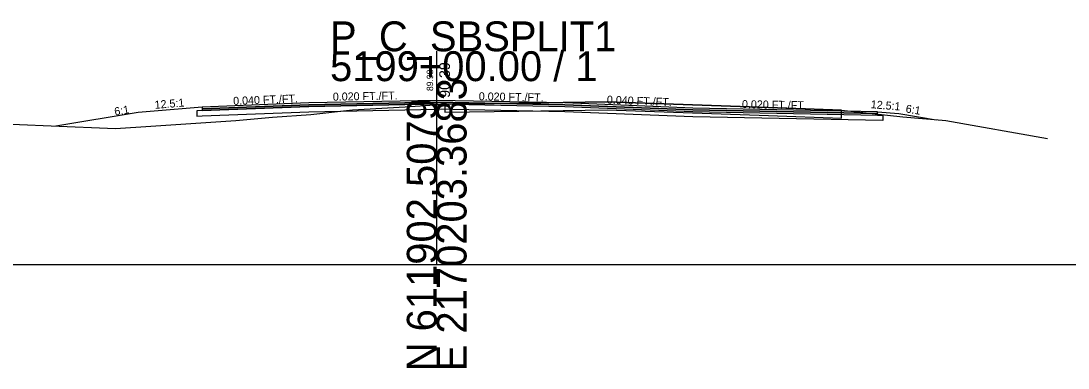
# Model space of a CAD drawing. Extents: x -26 to 1303, y -3010 to 12023.
# Drawn here: x 1111 to 1209.2, y 1490.3 to 1522.8 of the extents above; entities that cross this region are included whole.
import ezdxf

# ---------------------------------------------------------------- set-up
doc = ezdxf.new("R2010")
doc.units = 0
for name, color, linetype in [('RD_GPK_XS_Cell', 7, 'Continuous'), ('RD_XS_Base', 7, 'Continuous'), ('RD_XS_ExGround', 7, 'Continuous'), ('RD_XS_ExPaveRet', 7, 'Continuous'), ('RD_XS_Greenside', 7, 'Continuous'), ('RD_XS_Pave', 7, 'Continuous'), ('RD_XS_PaveOvlay_CP', 7, 'Continuous'), ('RD_XS_TieSlope', 7, 'Continuous'), ('RD_XS_TX_Elev_EX', 7, 'Continuous'), ('RD_XS_TX_Elev_PR', 7, 'Continuous'), ('RD_XS_TX_ShdSlope', 7, 'Continuous'), ('RD_XS_TX_Slope', 7, 'Continuous')]:
    doc.layers.add(name, color=color, linetype=linetype)

msp = doc.modelspace()

# ---------------------------------------------------------------- linework, layer by layer
at = {"layer": 'RD_GPK_XS_Cell'}
for p, q in [((1150, 1500), (1150, 1520)), ((1000, 1500), (1150, 1500)), ((1150, 1500), (1300, 1500))]:
    msp.add_line(p, q, dxfattribs=at)
at = {"layer": 'RD_XS_Base'}
for p, q in [((1138, 1514.833), (1128, 1514.433)), ((1136, 1514.753), (1136, 1514.753)), ((1150, 1515.073), (1138, 1514.833)), ((1150, 1514.574), (1150, 1515.232)), ((1150, 1515.232), (1150, 1515.232)), ((1150, 1515.232), (1150, 1515.232)), ((1150, 1515.232), (1150, 1515.073)), ((1150, 1515.074), (1150, 1515.074)), ((1150, 1515.074), (1162, 1514.834)), ((1150, 1515.073), (1150, 1515.074)), ((1150, 1514.573), (1150, 1515.073)), ((1150, 1515.073), (1150, 1515.073)), ((1150, 1515.073), (1150, 1515.073)), ((1162, 1514.834), (1162, 1514.834)), ((1162, 1514.834), (1174, 1514.353)), ((1128, 1514.434), (1127.5, 1514.414)), ((1127.5, 1514.414), (1127.5, 1514.414)), ((1127.5, 1514.414), (1127.5, 1513.914)), ((1127.5, 1513.914), (1128, 1513.934)), ((1128, 1514.434), (1128, 1514.434)), ((1128, 1513.933), (1138, 1514.333)), ((1128, 1513.934), (1128, 1513.934)), ((1136, 1514.253), (1136, 1514.253)), ((1138, 1514.333), (1150, 1514.573)), ((1162, 1514.334), (1150, 1514.574)), ((1150, 1514.574), (1150, 1514.574)), ((1150, 1514.573), (1150, 1514.573)), ((1174, 1513.853), (1162, 1514.334)), ((1162, 1514.334), (1162, 1514.334)), ((1174, 1514.353), (1174, 1514.353)), ((1174, 1514.353), (1191.324, 1514.007)), ((1191.824, 1513.497), (1174, 1513.853)), ((1174, 1513.853), (1174, 1513.853)), ((1191.324, 1514.007), (1191.324, 1514.007)), ((1191.324, 1514.007), (1191.824, 1513.997)), ((1191.824, 1513.997), (1191.824, 1513.997)), ((1191.824, 1513.997), (1191.824, 1513.497))]:
    msp.add_line(p, q, dxfattribs=at)
at = {"layer": 'RD_XS_ExGround'}
msp.add_lwpolyline([(1101.958, 1513.501), (1113.849, 1513.01), (1119.876, 1512.746), (1123.188, 1512.979), (1131.171, 1513.497), (1134.599, 1513.835), (1138.198, 1514.083), (1142.093, 1514.501), (1147.034, 1514.803), (1150.767, 1515.032), (1157.706, 1515.141), (1165.972, 1515.256), (1181.101, 1514.717), (1187.943, 1514.49), (1193.706, 1513.869), (1197.376, 1513.532), (1197.716, 1513.498), (1207.271, 1511.837)], dxfattribs=at)
at = {"layer": 'RD_XS_ExPaveRet'}
for points in [[(1181.101, 1514.717), (1165.972, 1515.257), (1165.972, 1515.257), (1157.706, 1515.141), (1157.706, 1515.141), (1150.767, 1515.032), (1150.767, 1515.032), (1150.767, 1515.032), (1150.767, 1514.282), (1150.767, 1514.282), (1157.706, 1514.391), (1157.706, 1514.391), (1165.972, 1514.506), (1165.972, 1514.506), (1181.101, 1513.967), (1181.101, 1513.967), (1187.942, 1513.74), (1187.942, 1514.49), (1187.942, 1514.49), (1181.101, 1514.717), (1181.101, 1514.717)], [(1181.101, 1514.717), (1165.972, 1515.257), (1157.706, 1515.141), (1150.767, 1515.032), (1150.767, 1514.282), (1157.706, 1514.391), (1165.972, 1514.506), (1181.101, 1513.967), (1187.942, 1513.74), (1187.942, 1514.49), (1181.101, 1514.717)]]:
    msp.add_lwpolyline(points, dxfattribs=at)
at = {"layer": 'RD_XS_Greenside'}
for p, q in [((1122, 1514.272), (1114.309, 1512.99)), ((1193.324, 1514.165), (1196.813, 1513.583))]:
    msp.add_line(p, q, dxfattribs=at)
at = {"layer": 'RD_XS_Pave'}
for p, q in [((1138, 1515.152), (1128, 1514.752)), ((1138, 1514.992), (1128, 1514.592)), ((1128, 1514.592), (1138, 1514.992)), ((1128, 1514.433), (1138, 1514.833)), ((1128, 1514.752), (1128, 1514.752)), ((1128, 1514.752), (1128, 1514.593)), ((1136, 1515.072), (1136, 1515.072)), ((1136, 1514.912), (1136, 1514.912)), ((1136, 1514.912), (1136, 1514.912)), ((1136, 1514.753), (1136, 1514.753)), ((1150, 1515.392), (1138, 1515.152)), ((1138, 1514.992), (1150, 1515.233)), ((1150, 1515.232), (1138, 1514.992)), ((1138, 1514.833), (1150, 1515.073)), ((1162, 1515.152), (1150, 1515.392)), ((1150, 1515.392), (1150, 1515.392)), ((1150, 1515.392), (1150, 1515.392)), ((1150, 1515.233), (1150, 1515.233)), ((1150, 1515.233), (1150, 1515.233)), ((1150, 1515.233), (1162, 1514.993)), ((1162, 1514.993), (1150, 1515.233)), ((1150, 1515.233), (1150, 1515.233)), ((1150, 1515.233), (1150, 1515.232)), ((1150, 1515.073), (1150, 1515.232)), ((1150, 1515.232), (1150, 1515.232)), ((1150, 1515.232), (1150, 1515.232)), ((1150, 1515.232), (1150, 1515.232)), ((1150, 1515.232), (1150, 1515.073)), ((1150, 1515.073), (1150, 1515.074)), ((1150, 1515.074), (1150, 1515.074)), ((1150, 1515.074), (1162, 1514.834)), ((1150, 1515.073), (1150, 1515.073)), ((1174, 1514.672), (1162, 1515.152)), ((1162, 1515.152), (1162, 1515.152)), ((1162, 1514.993), (1162, 1514.993)), ((1162, 1514.993), (1174, 1514.512)), ((1174, 1514.512), (1162, 1514.993)), ((1162, 1514.993), (1162, 1514.993)), ((1162, 1514.834), (1162, 1514.834)), ((1162, 1514.834), (1174, 1514.353)), ((1128, 1514.593), (1128, 1514.593)), ((1128, 1514.593), (1128, 1514.434)), ((1191.324, 1514.325), (1174, 1514.672)), ((1174, 1514.672), (1174, 1514.672)), ((1174, 1514.512), (1174, 1514.512)), ((1174, 1514.512), (1191.324, 1514.166)), ((1191.324, 1514.166), (1174, 1514.512)), ((1174, 1514.512), (1174, 1514.512)), ((1174, 1514.353), (1191.324, 1514.007)), ((1174, 1514.353), (1174, 1514.353)), ((1191.324, 1514.166), (1191.324, 1514.325)), ((1191.324, 1514.325), (1191.324, 1514.325)), ((1191.324, 1514.007), (1191.324, 1514.166)), ((1191.324, 1514.166), (1191.324, 1514.166))]:
    msp.add_line(p, q, dxfattribs=at)
at = {"layer": 'RD_XS_PaveOvlay_CP'}
for p, q in [((1138, 1515.152), (1128, 1514.752)), ((1136, 1515.072), (1136, 1515.072)), ((1150, 1515.392), (1138, 1515.152)), ((1162, 1515.152), (1150, 1515.392)), ((1150, 1515.392), (1150, 1515.392)), ((1150, 1515.392), (1150, 1515.392)), ((1174, 1514.672), (1162, 1515.152)), ((1162, 1515.152), (1162, 1515.152)), ((1191.324, 1514.325), (1174, 1514.672)), ((1174, 1514.672), (1174, 1514.672))]:
    msp.add_line(p, q, dxfattribs=at)
at = {"layer": 'RD_XS_TieSlope'}
for p, q in [((1128, 1514.752), (1122, 1514.272)), ((1191.324, 1514.325), (1193.324, 1514.165))]:
    msp.add_line(p, q, dxfattribs=at)

# ---------------------------------------------------------------- texts
at = {"layer": 'RD_GPK_XS_Cell'}
for s, p in [('P_C_SBSPLIT1', (1140, 1520)), ('5199+00.00 / 1', (1140, 1517.2))]:
    msp.add_text(s, height=2.8, dxfattribs=at).set_placement(p)
for s, p in [('E 2170203.3683', (1152.8, 1490)), ('N 611902.5079', (1150, 1490))]:
    msp.add_text(s, height=2.8, rotation=90, dxfattribs=at).set_placement(p)
at = {"layer": 'RD_XS_TX_Elev_EX'}
msp.add_text('89.98', height=0.6, rotation=90, dxfattribs=at).set_placement((1149.664, 1516.271))
at = {"layer": 'RD_XS_TX_Elev_PR'}
msp.add_text('90.39', height=1, rotation=90, dxfattribs=at).set_placement((1151.244, 1515.632))
at = {"layer": 'RD_XS_TX_ShdSlope'}
for rotation, p in [(4.57392, (1123.587, 1514.602)), (355.42608, (1190.675, 1514.668))]:
    msp.add_text('12.5:1', height=0.75, rotation=rotation, dxfattribs=at).set_placement(p)
at = {"layer": 'RD_XS_TX_Slope'}
for s, rotation, p in [('0.040 FT./FT.', 2.29061, (1130.934, 1514.968)), ('0.020 FT./FT.', 1.14576, (1140.268, 1515.363)), ('0.020 FT./FT.', 358.85424, (1153.939, 1515.412)), ('0.040 FT./FT.', 357.70939, (1165.942, 1515.093)), ('6:1', 9.46418, (1119.845, 1513.969)), ('0.020 FT./FT.', 358.85424, (1178.613, 1514.678)), ('6:1', 350.53582, (1193.927, 1514.274))]:
    msp.add_text(s, height=0.75, rotation=rotation, dxfattribs=at).set_placement(p)

doc.saveas('drawing.dxf')
